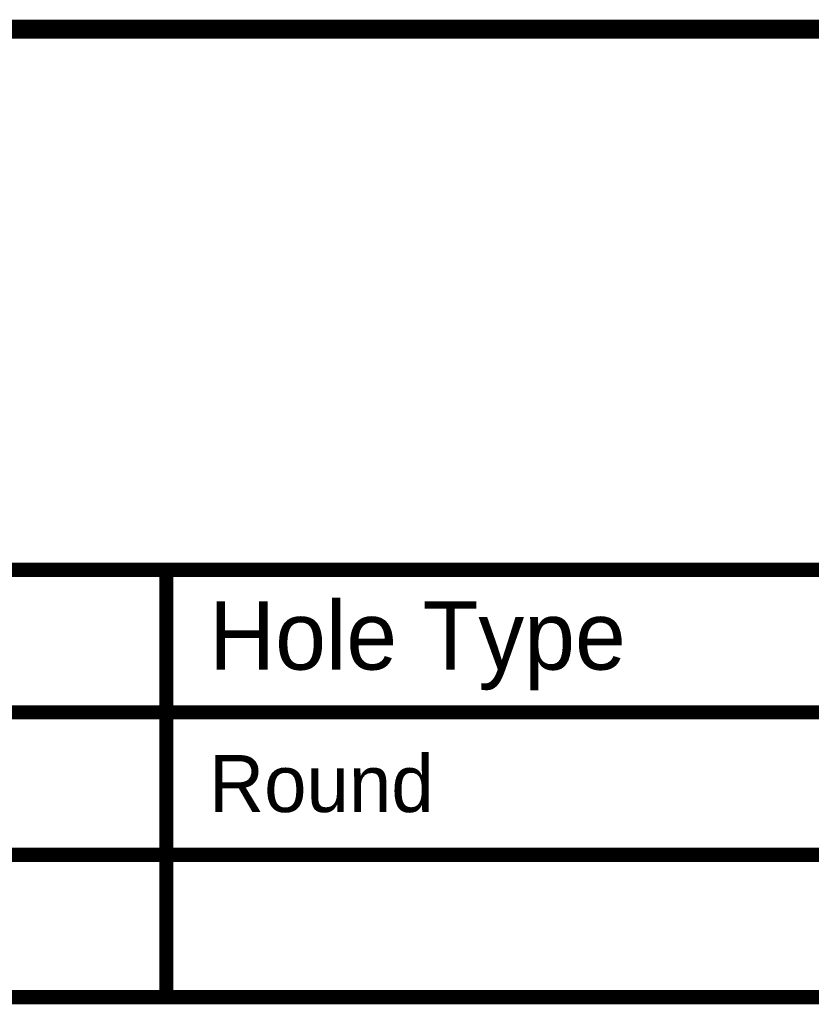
# Model space of a CAD drawing. Header units: millimetres. Extents: x -1.5 to 11.1, y -3 to 5.
# Tile 297 of 323: x 1.4 to 2.2, y 4 to 5. Entities that reach past the tile are written whole.
import ezdxf

# ---------------------------------------------------------------- set-up
doc = ezdxf.new("R2010")
doc.units = ezdxf.units.MM
doc.header["$MEASUREMENT"] = 0
doc.layers.add('Document', color=7, linetype='Continuous', true_color=0x7f7f00)
doc.layers.add('DrillDrawing', color=1, linetype='Continuous', true_color=0xff0000)
doc.styles.add('textstyle115', font='txt')
doc.styles.add('textstyle116', font='txt')

# ---------------------------------------------------------------- blocks, each defined once
blk = doc.blocks.new('PCB_F___30T_20G_16D_4003_1')
at = {"layer": 'Document'}
blk.add_lwpolyline([(-0.8, 5.027, 0.02, 0.02, 0), (6.5, 5.027, 0.02, 0.02, 0)], format="xyseb", dxfattribs=at)

msp = doc.modelspace()

# ---------------------------------------------------------------- linework, layer by layer
at = {"layer": 'DrillDrawing'}
for points in [[(-1.4925, 4.4575, 0.015, 0.015, 0), (4.1472, 4.4575, 0.015, 0.015, 0)], [(1.5284, 4.0075, 0.015, 0.015, 0), (1.5284, 4.4575, 0.015, 0.015, 0)], [(-1.4925, 4.3075, 0.015, 0.015, 0), (4.1472, 4.3075, 0.015, 0.015, 0)], [(-1.4925, 4.1575, 0.015, 0.015, 0), (4.1472, 4.1575, 0.015, 0.015, 0)], [(-1.4925, 4.0075, 0.015, 0.015, 0), (4.1472, 4.0075, 0.015, 0.015, 0)]]:
    msp.add_lwpolyline(points, format="xyseb", dxfattribs=at)
for points in [[(1.5246, 4.4575, 0.0075, 0.0075, 1), (1.5321, 4.4575, 0.0075, 0.0075, 1)], [(1.5246, 4.0075, 0.0075, 0.0075, 1), (1.5321, 4.0075, 0.0075, 0.0075, 1)]]:
    msp.add_lwpolyline(points, format="xyseb", close=True, dxfattribs=at)

# ---------------------------------------------------------------- block references
msp.add_blockref('PCB_F___30T_20G_16D_4003_1', (0, 0))

# ---------------------------------------------------------------- texts
for s, height, style, p in [('Hole Type', 0.072, 'textstyle115', (1.5734, 4.3525)), ('Round', 0.06, 'textstyle116', (1.5734, 4.2025))]:
    msp.add_text(s, height=height, dxfattribs=dict(at, style=style)).set_placement(p)

doc.saveas('drawing.dxf')
